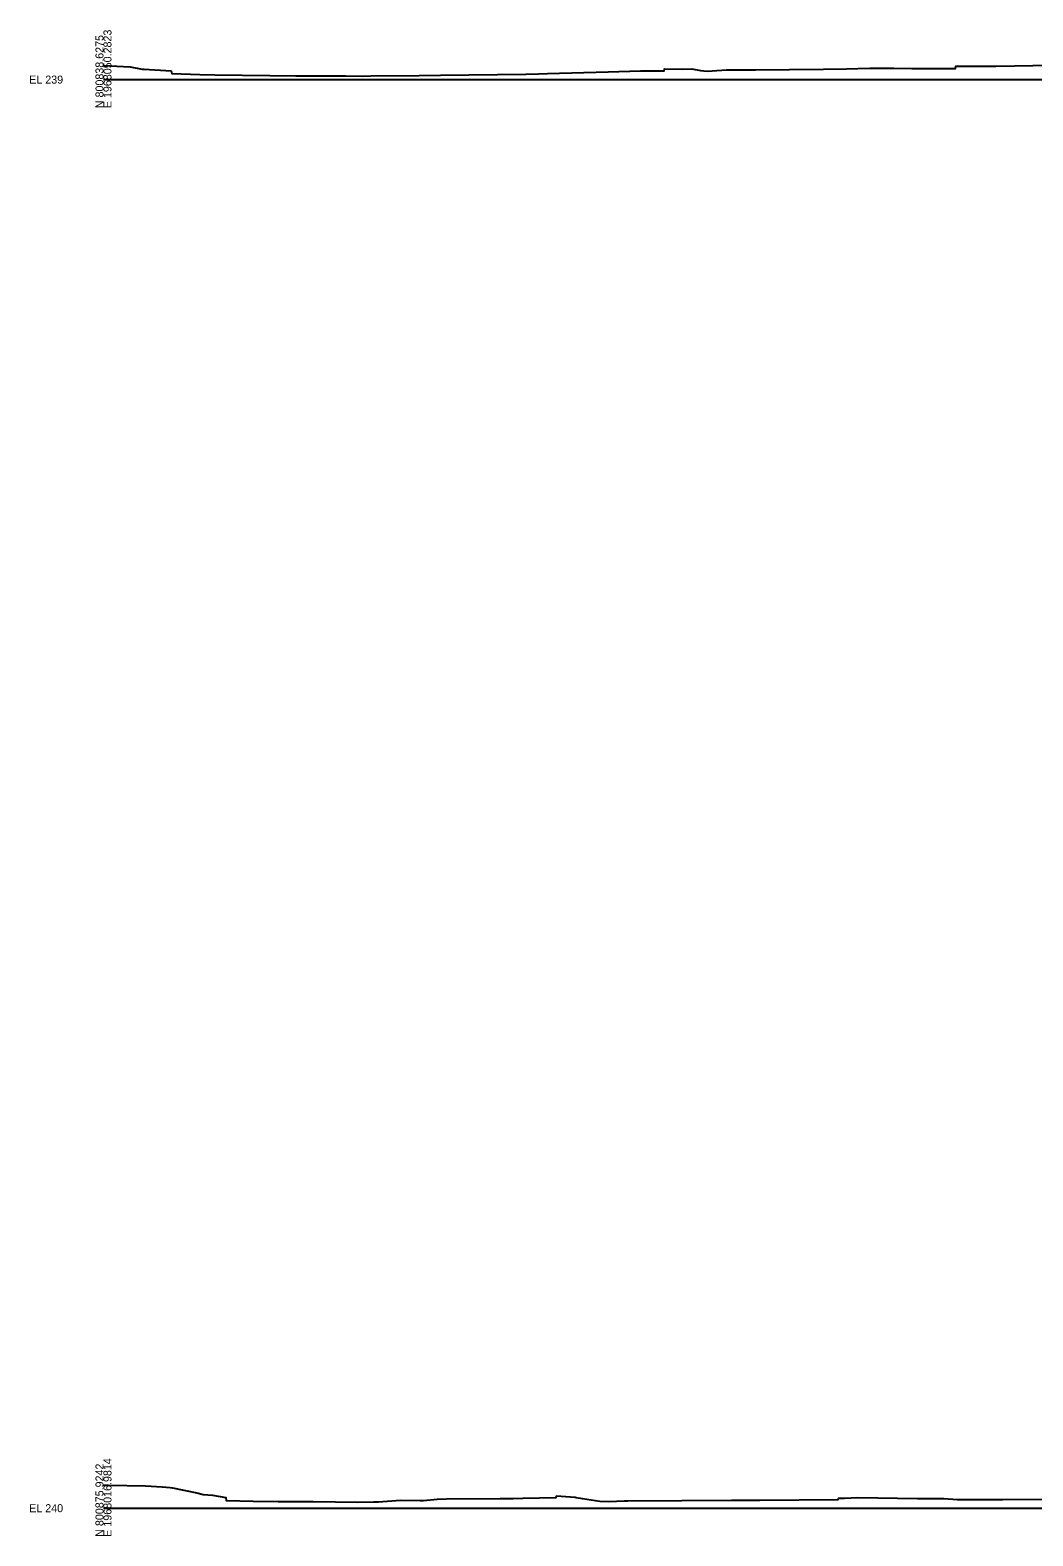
# Model space of a CAD drawing. Extents: x 1017 to 19997, y -1947 to 50737.
# Drawn here: x 13974 to 14325, y 6990 to 7517 of the extents above; entities that cross this region are included whole.
import ezdxf

# ---------------------------------------------------------------- set-up
doc = ezdxf.new("R2010")
doc.units = 0
doc.layers.add('RD_GPK_XS_Cell', color=7, linetype='Continuous')
doc.layers.add('RD_XS_ExGround', color=7, linetype='Continuous')

msp = doc.modelspace()

# ---------------------------------------------------------------- linework, layer by layer
at = {"layer": 'RD_GPK_XS_Cell'}
for p, q in [((14000, 7500), (14600, 7500)), ((14000, 7000), (14600, 7000))]:
    msp.add_line(p, q, dxfattribs=at)
at = {"layer": 'RD_XS_ExGround'}
for points in [[(14000, 7504.93), (14009.33, 7504.42), (14013.52, 7503.71), (14013.92, 7503.63), (14014.23, 7503.62), (14023.75, 7503.12), (14023.88, 7502.12), (14033.71, 7501.79), (14038.96, 7501.67), (14058.21, 7501.46), (14067.4, 7501.32), (14070.05, 7501.32), (14071.59, 7501.31), (14083.46, 7501.36), (14084.81, 7501.35), (14090.77, 7501.23), (14093.56, 7501.31), (14110.54, 7501.38), (14118.06, 7501.57), (14147.84, 7501.95), (14152.35, 7502.01), (14155.44, 7502.13), (14176.74, 7502.75), (14188.06, 7503.08), (14191.11, 7503.1), (14196.34, 7503.05), (14196.47, 7503.79), (14202.63, 7503.66), (14206.03, 7503.77), (14209.02, 7503.23), (14211.4, 7502.93), (14216.46, 7503.34), (14218.1, 7503.39), (14221.65, 7503.44), (14228.28, 7503.42), (14252.1, 7503.64), (14260.03, 7503.73), (14268.33, 7503.95), (14276.69, 7504.06), (14283.1, 7503.9), (14298.39, 7503.93), (14298.49, 7504.73), (14312.46, 7504.76), (14370.94, 7505.72)], [(14000, 7008.06), (14001.39, 7008.06), (14001.71, 7008.05), (14014.74, 7007.86), (14020.58, 7007.51), (14023.32, 7007.26), (14024.22, 7007.13), (14032.69, 7005.33), (14034.85, 7004.8), (14038.12, 7004.53), (14042.8, 7003.74), (14042.96, 7002.74), (14052.42, 7002.45), (14061.19, 7002.3), (14073.44, 7002.36), (14089.06, 7002.16), (14094.58, 7002.18), (14096.26, 7002.22), (14104.03, 7002.77), (14110.89, 7002.74), (14112.01, 7002.74), (14116.82, 7003.21), (14119.99, 7003.24), (14138.92, 7003.38), (14143.42, 7003.44), (14146.83, 7003.55), (14158.5, 7003.7), (14158.62, 7004.29), (14165.11, 7003.81), (14165.49, 7003.79), (14167.72, 7003.39), (14173.75, 7002.4), (14176.9, 7002.32), (14182.33, 7002.59), (14183.64, 7002.62), (14202.52, 7002.71), (14219.87, 7002.81), (14220.94, 7002.85), (14222.67, 7002.81), (14229.84, 7002.86), (14257.21, 7003.07), (14257.34, 7003.46), (14259.48, 7003.52), (14264.15, 7003.76), (14285.08, 7003.4), (14294.22, 7003.35), (14298.88, 7003.05), (14314.9, 7003.09), (14375.7, 7003.54)]]:
    msp.add_lwpolyline(points, dxfattribs=at)

# ---------------------------------------------------------------- texts
at = {"layer": 'RD_GPK_XS_Cell'}
for s, p in [('N 800838.6275', (14000, 7490)), ('E 1968050.2823', (14002.8, 7490)), ('N 800875.9242', (14000, 6990)), ('E 1968016.9814', (14002.8, 6990))]:
    msp.add_text(s, height=2.8, rotation=90, dxfattribs=at).set_placement(p)
for s, p in [('EL 239', (13974, 7498.6)), ('EL 240', (13974, 6998.6))]:
    msp.add_text(s, height=2.8, dxfattribs=at).set_placement(p)

doc.saveas('drawing.dxf')
